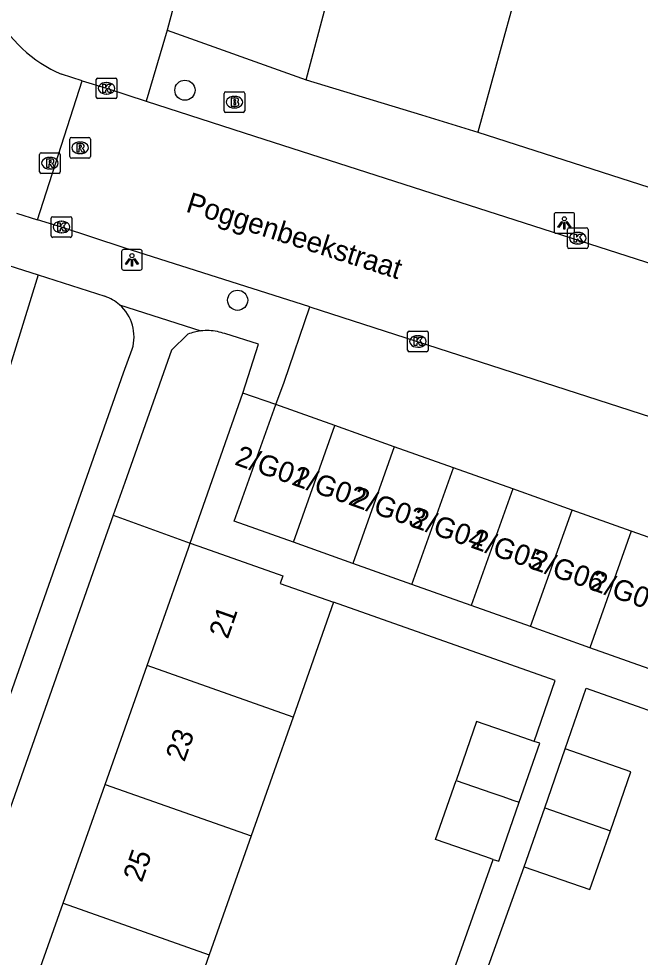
# Model space of a CAD drawing. Extents: x 163268 to 164360, y 381529 to 382285.
# Drawn here: x 163751.14 to 163781.31, y 381980.15 to 382025.7 of the extents above; entities that cross this region are included whole.
import ezdxf

# ---------------------------------------------------------------- set-up
doc = ezdxf.new("R2010")
doc.units = 0
for name, color, linetype in [('IMGEO_Boom', 7, 'Continuous'), ('IMGEO_Brandkraan', 7, 'Continuous'), ('IMGEO_Groenvoorziening', 7, 'Continuous'), ('IMGEO_Kolk', 7, 'Continuous'), ('IMGEO_Lichtpunt', 7, 'Continuous'), ('IMGEO_Openbare_ruimte_label', 7, 'Continuous'), ('IMGEO_Pand', 7, 'Continuous'), ('IMGEO_Pand_nummerreeks', 7, 'Continuous'), ('IMGEO_Rijbaan_lokaal_open', 7, 'Continuous'), ('IMGEO_Rioolput', 7, 'Continuous'), ('IMGEO_Voetpad_open', 7, 'Continuous')]:
    doc.layers.add(name, color=color, linetype=linetype)

msp = doc.modelspace()

# ---------------------------------------------------------------- linework, layer by layer
at = {"layer": 'IMGEO_Boom'}
for centre in [(163759.207, 382022.234), (163761.765, 382012.037)]:
    msp.add_circle(centre, 0.489, dxfattribs=at)
at = {"layer": 'IMGEO_Brandkraan'}
for p, q in [((163761.109, 382021.23), (163761.109, 382022.082)), ((163761.184, 382022.156), (163762.036, 382022.156)), ((163762.11, 382022.082), (163762.11, 382021.23)), ((163761.597, 382021.936), (163761.622, 382021.936)), ((163762.036, 382021.156), (163761.184, 382021.156)), ((163761.62, 382021.376), (163761.595, 382021.376))]:
    msp.add_line(p, q, dxfattribs=at)
for points in [[(163761.109, 382021.23), (163761.109, 382022.082)], [(163761.184, 382022.156), (163762.036, 382022.156)], [(163762.11, 382022.082), (163762.11, 382021.23)], [(163761.457, 382021.856), (163761.457, 382021.456), (163761.67, 382021.456)], [(163761.688, 382021.856), (163761.457, 382021.856)], [(163761.636, 382021.775), (163761.582, 382021.775), (163761.582, 382021.699)], [(163761.582, 382021.699), (163761.635, 382021.699)], [(163761.644, 382021.623), (163761.582, 382021.623), (163761.582, 382021.542)], [(163762.036, 382021.156), (163761.184, 382021.156)], [(163761.582, 382021.542), (163761.644, 382021.542)]]:
    msp.add_lwpolyline(points, dxfattribs=at)
for centre, radius, start, end in [((163761.186, 382022.08), 0.0765, 91.552, 178.448), ((163761.186, 382022.08), 0.0765, 91.552, 178.448), ((163762.034, 382022.08), 0.0765, 1.552, 88.448), ((163762.034, 382022.08), 0.0765, 1.552, 88.448), ((163761.637, 382021.737), 0.0379, 267.8285, 90.9355), ((163761.645, 382021.582), 0.0404, 269.8759, 90.5077), ((163761.692, 382021.711), 0.145, 59.4692, 91.5367), ((163761.717, 382021.758), 0.0922, 285.5137, 58.1501), ((163761.722, 382021.566), 0.105, 301.3115, 78.989), ((163761.186, 382021.232), 0.0765, 181.552, 268.448), ((163761.186, 382021.232), 0.0765, 181.552, 268.448), ((163761.676, 382021.707), 0.251, 268.6676, 293.5347), ((163762.034, 382021.232), 0.0765, 271.552, 358.448), ((163762.034, 382021.232), 0.0765, 271.552, 358.448)]:
    msp.add_arc(centre, radius, start, end, dxfattribs=at)
for centre, major_axis, ratio, start_param, end_param in [((163761.596, 382021.656), (-0.387, 0.002), 0.722429, 4.712389, 7.853982), ((163761.621, 382021.656), (-0.39, 0.002), 0.717154, 1.570796, 4.712389)]:
    msp.add_ellipse(centre, major_axis=major_axis, ratio=ratio, start_param=start_param, end_param=end_param, dxfattribs=at)
at = {"layer": 'IMGEO_Groenvoorziening'}
for points in [[(163752.078, 382013.267), (163749.836, 382006.045)], [(163755.73, 382001.61), (163759.464, 382000.245)]]:
    msp.add_lwpolyline(points, dxfattribs=at)
at = {"layer": 'IMGEO_Kolk'}
for p, q in [((163754.902, 382021.901), (163754.902, 382022.753)), ((163754.977, 382022.827), (163755.829, 382022.827)), ((163755.39, 382022.607), (163755.415, 382022.607)), ((163755.903, 382022.753), (163755.903, 382021.901)), ((163755.829, 382021.827), (163754.977, 382021.827)), ((163755.413, 382022.047), (163755.388, 382022.047)), ((163752.713, 382015.167), (163752.713, 382016.019)), ((163752.788, 382016.093), (163753.64, 382016.093)), ((163753.201, 382015.873), (163753.226, 382015.873)), ((163753.714, 382016.019), (163753.714, 382015.167)), ((163753.224, 382015.313), (163753.199, 382015.313)), ((163777.777, 382014.626), (163777.777, 382015.478)), ((163777.852, 382015.552), (163778.704, 382015.552)), ((163778.265, 382015.332), (163778.29, 382015.332)), ((163778.778, 382015.478), (163778.778, 382014.626)), ((163753.64, 382015.093), (163752.788, 382015.093)), ((163778.288, 382014.772), (163778.263, 382014.772)), ((163778.704, 382014.552), (163777.852, 382014.552)), ((163770.016, 382009.613), (163770.016, 382010.465)), ((163770.091, 382010.539), (163770.943, 382010.539)), ((163770.504, 382010.319), (163770.529, 382010.319)), ((163771.017, 382010.465), (163771.017, 382009.613)), ((163770.527, 382009.759), (163770.502, 382009.759)), ((163770.943, 382009.539), (163770.091, 382009.539))]:
    msp.add_line(p, q, dxfattribs=at)
for points in [[(163754.902, 382021.901), (163754.902, 382022.753)], [(163754.977, 382022.827), (163755.829, 382022.827)], [(163755.223, 382022.527), (163755.346, 382022.527), (163755.346, 382022.376), (163755.476, 382022.527), (163755.64, 382022.527), (163755.494, 382022.376), (163755.647, 382022.127), (163755.495, 382022.127), (163755.41, 382022.291), (163755.346, 382022.224), (163755.346, 382022.127), (163755.223, 382022.127), (163755.223, 382022.527)], [(163755.903, 382022.753), (163755.903, 382021.901)], [(163755.829, 382021.827), (163754.977, 382021.827)], [(163752.713, 382015.167), (163752.713, 382016.019)], [(163752.788, 382016.093), (163753.64, 382016.093)], [(163753.034, 382015.793), (163753.157, 382015.793), (163753.157, 382015.642), (163753.287, 382015.793), (163753.451, 382015.793), (163753.305, 382015.642), (163753.458, 382015.393), (163753.306, 382015.393), (163753.221, 382015.557), (163753.157, 382015.49), (163753.157, 382015.393), (163753.034, 382015.393), (163753.034, 382015.793)], [(163753.714, 382016.019), (163753.714, 382015.167)], [(163777.777, 382014.626), (163777.777, 382015.478)], [(163777.852, 382015.552), (163778.704, 382015.552)], [(163778.098, 382015.252), (163778.221, 382015.252), (163778.221, 382015.101), (163778.351, 382015.252), (163778.515, 382015.252), (163778.369, 382015.101), (163778.522, 382014.852), (163778.37, 382014.852), (163778.285, 382015.016), (163778.221, 382014.949), (163778.221, 382014.852), (163778.098, 382014.852), (163778.098, 382015.252)], [(163778.778, 382015.478), (163778.778, 382014.626)], [(163753.64, 382015.093), (163752.788, 382015.093)], [(163778.704, 382014.552), (163777.852, 382014.552)], [(163770.016, 382009.613), (163770.016, 382010.465)], [(163770.091, 382010.539), (163770.943, 382010.539)], [(163770.337, 382010.239), (163770.46, 382010.239), (163770.46, 382010.088), (163770.59, 382010.239), (163770.754, 382010.239), (163770.608, 382010.088), (163770.761, 382009.839), (163770.609, 382009.839), (163770.524, 382010.003), (163770.46, 382009.936), (163770.46, 382009.839), (163770.337, 382009.839), (163770.337, 382010.239)], [(163771.017, 382010.465), (163771.017, 382009.613)], [(163770.943, 382009.539), (163770.091, 382009.539)]]:
    msp.add_lwpolyline(points, dxfattribs=at)
for centre, start, end in [((163754.979, 382022.751), 91.552, 178.448), ((163754.979, 382022.751), 91.552, 178.448), ((163755.827, 382022.751), 1.552, 88.448), ((163755.827, 382022.751), 1.552, 88.448), ((163754.979, 382021.903), 181.552, 268.448), ((163754.979, 382021.903), 181.552, 268.448), ((163755.827, 382021.903), 271.552, 358.448), ((163755.827, 382021.903), 271.552, 358.448), ((163752.79, 382016.017), 91.552, 178.448), ((163752.79, 382016.017), 91.552, 178.448), ((163753.638, 382016.017), 1.552, 88.448), ((163753.638, 382016.017), 1.552, 88.448), ((163777.854, 382015.476), 91.552, 178.448), ((163777.854, 382015.476), 91.552, 178.448), ((163778.702, 382015.476), 1.552, 88.448), ((163778.702, 382015.476), 1.552, 88.448), ((163752.79, 382015.169), 181.552, 268.448), ((163752.79, 382015.169), 181.552, 268.448), ((163753.638, 382015.169), 271.552, 358.448), ((163753.638, 382015.169), 271.552, 358.448), ((163777.854, 382014.628), 181.552, 268.448), ((163777.854, 382014.628), 181.552, 268.448), ((163778.702, 382014.628), 271.552, 358.448), ((163778.702, 382014.628), 271.552, 358.448), ((163770.093, 382010.463), 91.552, 178.448), ((163770.093, 382010.463), 91.552, 178.448), ((163770.941, 382010.463), 1.552, 88.448), ((163770.941, 382010.463), 1.552, 88.448), ((163770.093, 382009.615), 181.552, 268.448), ((163770.093, 382009.615), 181.552, 268.448), ((163770.941, 382009.615), 271.552, 358.448), ((163770.941, 382009.615), 271.552, 358.448)]:
    msp.add_arc(centre, 0.0765, start, end, dxfattribs=at)
for centre, major_axis, ratio, start_param, end_param in [((163755.389, 382022.327), (-0.387, 0.002), 0.722429, 4.712389, 7.853982), ((163755.414, 382022.327), (-0.39, 0.002), 0.717154, 1.570796, 4.712389), ((163753.2, 382015.593), (-0.387, 0.002), 0.722429, 4.712389, 7.853982), ((163753.225, 382015.593), (-0.39, 0.002), 0.717154, 1.570796, 4.712389), ((163778.264, 382015.052), (-0.387, 0.002), 0.722429, 4.712389, 7.853982), ((163778.289, 382015.052), (-0.39, 0.002), 0.717154, 1.570796, 4.712389), ((163770.503, 382010.039), (-0.387, 0.002), 0.722429, 4.712389, 7.853982), ((163770.528, 382010.039), (-0.39, 0.002), 0.717154, 1.570796, 4.712389)]:
    msp.add_ellipse(centre, major_axis=major_axis, ratio=ratio, start_param=start_param, end_param=end_param, dxfattribs=at)
at = {"layer": 'IMGEO_Lichtpunt'}
for p, q in [((163777.131, 382016.192), (163777.131, 382015.385)), ((163777.131, 382016.192), (163777.131, 382015.385)), ((163778.033, 382016.287), (163777.225, 382016.287)), ((163778.033, 382016.287), (163777.225, 382016.287)), ((163778.127, 382015.385), (163778.127, 382016.192)), ((163778.127, 382015.385), (163778.127, 382016.192)), ((163777.225, 382015.291), (163778.033, 382015.291)), ((163777.225, 382015.291), (163778.033, 382015.291)), ((163756.135, 382014.405), (163756.135, 382013.598)), ((163756.135, 382014.405), (163756.135, 382013.598)), ((163757.037, 382014.5), (163756.229, 382014.5)), ((163757.037, 382014.5), (163756.229, 382014.5)), ((163757.131, 382013.598), (163757.131, 382014.405)), ((163757.131, 382013.598), (163757.131, 382014.405)), ((163756.229, 382013.504), (163757.037, 382013.504)), ((163756.229, 382013.504), (163757.037, 382013.504))]:
    msp.add_line(p, q, dxfattribs=at)
for points in [[(163777.505, 382015.856), (163777.544, 382015.828), (163777.356, 382015.566), (163777.318, 382015.593), (163777.505, 382015.856)], [(163777.607, 382015.808), (163777.654, 382015.808), (163777.654, 382015.486), (163777.607, 382015.486), (163777.607, 382015.808)], [(163777.717, 382015.828), (163777.755, 382015.855), (163777.942, 382015.593), (163777.903, 382015.565), (163777.717, 382015.828)], [(163756.509, 382014.069), (163756.548, 382014.041), (163756.36, 382013.779), (163756.322, 382013.806), (163756.509, 382014.069)], [(163756.611, 382014.021), (163756.658, 382014.021), (163756.658, 382013.699), (163756.611, 382013.699), (163756.611, 382014.021)], [(163756.721, 382014.041), (163756.759, 382014.068), (163756.946, 382013.806), (163756.907, 382013.778), (163756.721, 382014.041)]]:
    msp.add_lwpolyline(points, dxfattribs=at)
for centre in [(163777.63, 382015.99), (163756.634, 382014.203)]:
    msp.add_circle(centre, 0.0994, dxfattribs=at)
for centre, start, end in [((163777.225, 382016.192), 90, 180), ((163777.225, 382016.192), 90, 180), ((163778.033, 382016.192), 0, 90), ((163778.033, 382016.192), 0, 90), ((163777.225, 382015.385), 180, 270), ((163777.225, 382015.385), 180, 270), ((163778.033, 382015.385), 270, 0), ((163778.033, 382015.385), 270, 360), ((163756.229, 382014.405), 90, 180), ((163756.229, 382014.405), 90, 180), ((163757.037, 382014.405), 0, 90), ((163757.037, 382014.405), 0, 90), ((163756.229, 382013.598), 180, 270), ((163756.229, 382013.598), 180, 270), ((163757.037, 382013.598), 270, 0), ((163757.037, 382013.598), 270, 360)]:
    msp.add_arc(centre, 0.0946, start, end, dxfattribs=at)
at = {"layer": 'IMGEO_Pand'}
for points in [[(163765.086, 382022.744), (163766.132, 382026.656), (163763.405, 382027.385), (163764.475, 382031.385), (163764.087, 382031.489), (163764.777, 382034.07)], [(163774.7, 382031.413), (163776.384, 382030.962), (163774.693, 382024.796), (163773.431, 382020.194)], [(163765.086, 382022.744), (163770.69, 382021.032), (163773.431, 382020.194)], [(163764.473, 382000.289), (163761.594, 382001.312), (163763.613, 382006.973)], [(163766.485, 382005.951), (163763.613, 382006.973)], [(163764.473, 382000.289), (163766.485, 382005.951)], [(163769.364, 382004.927), (163766.485, 382005.951)], [(163769.364, 382004.927), (163767.352, 381999.265)], [(163772.243, 382003.903), (163769.364, 382004.927)], [(163770.23, 381998.242), (163772.243, 382003.903)], [(163775.121, 382002.879), (163772.243, 382003.903)], [(163775.121, 382002.879), (163773.109, 381997.219)], [(163778, 382001.855), (163775.121, 382002.879)], [(163775.988, 381996.196), (163778, 382001.855)], [(163780.878, 382000.831), (163778, 382001.855)], [(163780.878, 382000.831), (163778.867, 381995.172)], [(163783.757, 381999.808), (163783.216, 382000), (163780.878, 382000.831)], [(163757.367, 381994.308), (163759.377, 382000), (163759.464, 382000.245)], [(163759.464, 382000.245), (163760.16, 382000), (163763.957, 381998.664), (163763.827, 381998.294), (163766.425, 381997.378)], [(163767.352, 381999.265), (163765.285, 382000), (163764.473, 382000.289)], [(163770.23, 381998.242), (163767.352, 381999.265)], [(163773.109, 381997.219), (163770.23, 381998.242)], [(163766.425, 381997.378), (163764.459, 381991.803)], [(163775.988, 381996.196), (163773.109, 381997.219)], [(163778.867, 381995.172), (163775.988, 381996.196)], [(163781.746, 381994.149), (163778.867, 381995.172)], [(163755.33, 381988.538), (163757.367, 381994.308)], [(163764.459, 381991.803), (163757.367, 381994.308)], [(163764.459, 381991.803), (163762.425, 381986.032)], [(163776.163, 381990.625), (163775.668, 381990.797), (163773.368, 381991.595), (163772.374, 381988.731)], [(163775.442, 381987.666), (163776.436, 381990.53), (163776.163, 381990.625)], [(163776.679, 381987.394), (163777.673, 381990.259)], [(163779.863, 381986.289), (163780.857, 381989.153), (163777.673, 381990.259)], [(163753.292, 381982.766), (163755.33, 381988.538)], [(163755.33, 381988.538), (163762.425, 381986.032)], [(163774.174, 381984.897), (163773.766, 381985.039), (163771.38, 381985.867), (163772.374, 381988.731)], [(163772.374, 381988.731), (163774.099, 381988.132), (163774.598, 381987.959), (163775.169, 381987.761), (163775.442, 381987.666)], [(163774.174, 381984.897), (163774.448, 381984.802), (163774.549, 381985.093), (163775.442, 381987.666)], [(163775.684, 381984.53), (163776.679, 381987.394)], [(163776.679, 381987.394), (163779.863, 381986.289)], [(163775.684, 381984.53), (163778.868, 381983.425), (163779.863, 381986.289)], [(163762.425, 381986.032), (163760.389, 381980.259)], [(163760.389, 381980.259), (163758.298, 381974.327), (163755.913, 381975.168), (163751.197, 381976.831), (163753.292, 381982.766)], [(163753.292, 381982.766), (163760.389, 381980.259)]]:
    msp.add_lwpolyline(points, dxfattribs=at)
at = {"layer": 'IMGEO_Rijbaan_lokaal_open'}
for points in [[(163754.211, 382022.697), (163753.213, 382023.007)], [(163752.053, 382015.936), (163754.211, 382022.697)], [(163754.211, 382022.697), (163755.403, 382022.326), (163757.318, 382021.706)], [(163757.318, 382021.706), (163762.591, 382019.997), (163809.167, 382005.041), (163831.384, 381997.714), (163849.853, 381991.631), (163896.886, 381976.383)], [(163751.03, 382016.269), (163752.053, 382015.936)], [(163765.277, 382011.726), (163756.256, 382014.586), (163753.214, 382015.593), (163752.053, 382015.936)], [(163765.277, 382011.726), (163801.005, 382000.175)]]:
    msp.add_lwpolyline(points, dxfattribs=at)
msp.add_arc((163755.81, 382029.038), 6.566, 206.8045, 246.7042, dxfattribs=at)
at = {"layer": 'IMGEO_Rioolput'}
for p, q in [((163753.618, 382019.012), (163753.618, 382019.864)), ((163753.693, 382019.938), (163754.545, 382019.938)), ((163754.619, 382019.864), (163754.619, 382019.012)), ((163754.106, 382019.718), (163754.131, 382019.718)), ((163752.15, 382018.269), (163752.15, 382019.121)), ((163752.225, 382019.195), (163753.077, 382019.195)), ((163752.638, 382018.975), (163752.663, 382018.975)), ((163753.151, 382019.121), (163753.151, 382018.269)), ((163754.545, 382018.938), (163753.693, 382018.938)), ((163754.129, 382019.158), (163754.104, 382019.158)), ((163752.661, 382018.415), (163752.636, 382018.415)), ((163753.077, 382018.195), (163752.225, 382018.195))]:
    msp.add_line(p, q, dxfattribs=at)
for points in [[(163753.618, 382019.012), (163753.618, 382019.864)], [(163753.693, 382019.938), (163754.545, 382019.938)], [(163754.619, 382019.864), (163754.619, 382019.012)], [(163754.207, 382019.636), (163753.955, 382019.638), (163753.955, 382019.238)], [(163753.955, 382019.238), (163754.079, 382019.238), (163754.079, 382019.4), (163754.09, 382019.4)], [(163754.133, 382019.557), (163754.079, 382019.557), (163754.079, 382019.476)], [(163754.079, 382019.476), (163754.131, 382019.476)], [(163754.137, 382019.371), (163754.208, 382019.238), (163754.348, 382019.238), (163754.283, 382019.364)], [(163752.15, 382018.269), (163752.15, 382019.121)], [(163752.225, 382019.195), (163753.077, 382019.195)], [(163752.739, 382018.893), (163752.487, 382018.895), (163752.487, 382018.495)], [(163753.151, 382019.121), (163753.151, 382018.269)], [(163754.545, 382018.938), (163753.693, 382018.938)], [(163752.487, 382018.495), (163752.611, 382018.495), (163752.611, 382018.657), (163752.622, 382018.657)], [(163752.665, 382018.814), (163752.611, 382018.814), (163752.611, 382018.733)], [(163752.611, 382018.733), (163752.663, 382018.733)], [(163752.669, 382018.628), (163752.74, 382018.495), (163752.88, 382018.495), (163752.815, 382018.621)], [(163753.077, 382018.195), (163752.225, 382018.195)]]:
    msp.add_lwpolyline(points, dxfattribs=at)
for centre, radius, start, end in [((163753.695, 382019.862), 0.0765, 91.552, 178.448), ((163753.695, 382019.862), 0.0765, 91.552, 178.448), ((163754.543, 382019.862), 0.0765, 1.552, 88.448), ((163754.543, 382019.862), 0.0765, 1.552, 88.448), ((163754.089, 382019.347), 0.0533, 26.0293, 88.6989), ((163754.115, 382019.665), 0.19, 274.7715, 282.9687), ((163754.139, 382019.461), 0.0964, 77.0061, 93.1865), ((163754.153, 382019.518), 0.0378, 276.6634, 79.6772), ((163754.206, 382019.526), 0.109, 350.3612, 89.416), ((163754.204, 382019.526), 0.112, 277.5842, 350.9817), ((163754.188, 382019.311), 0.108, 29.5134, 73.7905), ((163752.227, 382019.119), 0.0765, 91.552, 178.448), ((163752.227, 382019.119), 0.0765, 91.552, 178.448), ((163752.738, 382018.783), 0.109, 350.3612, 89.416), ((163753.075, 382019.119), 0.0765, 1.552, 88.448), ((163753.075, 382019.119), 0.0765, 1.552, 88.448), ((163753.695, 382019.014), 0.0765, 181.552, 268.448), ((163753.695, 382019.014), 0.0765, 181.552, 268.448), ((163754.543, 382019.014), 0.0765, 271.552, 358.448), ((163754.543, 382019.014), 0.0765, 271.552, 358.448), ((163752.621, 382018.604), 0.0533, 26.0293, 88.6989), ((163752.647, 382018.922), 0.19, 274.7715, 282.9687), ((163752.671, 382018.718), 0.0964, 77.0061, 93.1865), ((163752.685, 382018.775), 0.0378, 276.6634, 79.6772), ((163752.736, 382018.783), 0.112, 277.5842, 350.9817), ((163752.72, 382018.568), 0.108, 29.5134, 73.7905), ((163752.227, 382018.271), 0.0765, 181.552, 268.448), ((163752.227, 382018.271), 0.0765, 181.552, 268.448), ((163753.075, 382018.271), 0.0765, 271.552, 358.448), ((163753.075, 382018.271), 0.0765, 271.552, 358.448)]:
    msp.add_arc(centre, radius, start, end, dxfattribs=at)
for centre, major_axis, ratio, start_param, end_param in [((163754.105, 382019.438), (-0.387, 0.002), 0.722429, 4.712389, 7.853982), ((163754.13, 382019.438), (-0.39, 0.002), 0.717154, 1.570796, 4.712389), ((163752.637, 382018.695), (-0.387, 0.002), 0.722429, 4.712389, 7.853982), ((163752.662, 382018.695), (-0.39, 0.002), 0.717154, 1.570796, 4.712389)]:
    msp.add_ellipse(centre, major_axis=major_axis, ratio=ratio, start_param=start_param, end_param=end_param, dxfattribs=at)
at = {"layer": 'IMGEO_Voetpad_open'}
for points in [[(163773.482, 382081.716), (163758.349, 382025.147)], [(163758.349, 382025.147), (163757.318, 382021.706)], [(163758.349, 382025.147), (163765.086, 382022.744)], [(163773.431, 382020.194), (163783.143, 382017.074)], [(163749.523, 382014.079), (163752.078, 382013.267)], [(163752.078, 382013.267), (163755.318, 382012.232)], [(163756.036, 382011.818), (163759.982, 382010.548)], [(163763.613, 382006.973), (163764.019, 382008.065), (163765.277, 382011.726)], [(163759.354, 382010.395), (163758.552, 382009.608), (163756.286, 382003.185), (163755.73, 382001.61)], [(163762.021, 382007.524), (163762.78, 382009.901), (163761.143, 382010.417)], [(163741.871, 381979.435), (163745.511, 381978.139), (163748.016, 381985.237), (163756.217, 382008.513), (163756.65, 382009.665)], [(163759.464, 382000.245), (163762.021, 382007.524)], [(163763.613, 382006.973), (163762.021, 382007.524)], [(163755.73, 382001.61), (163755.162, 382000), (163747.239, 381977.53)], [(163776.163, 381990.625), (163777.19, 381993.583), (163766.425, 381997.378)], [(163777.673, 381990.259), (163778.694, 381993.201), (163790.056, 381989.188)], [(163772.106, 381979.049), (163774.174, 381984.897)], [(163773.577, 381978.691), (163775.684, 381984.53)]]:
    msp.add_lwpolyline(points, dxfattribs=at)
for centre, radius, start, end in [((163754.658, 382010.258), 2.081, 48.5462, 71.5181), ((163754.658, 382010.261), 2.079, 343.3406, 48.4939), ((163760.28, 382007.961), 2.604, 96.5642, 110.8203), ((163760.279, 382007.991), 2.574, 78.7805, 96.6268), ((163760.264, 382007.908), 2.658, 70.6865, 78.8033)]:
    msp.add_arc(centre, radius, start, end, dxfattribs=at)

# ---------------------------------------------------------------- texts
at = {"layer": 'IMGEO_Openbare_ruimte_label'}
msp.add_text('Poggenbeekstraat', height=1, rotation=342.3077, dxfattribs=at).set_placement((163759.203, 382016.351))
at = {"layer": 'IMGEO_Pand_nummerreeks'}
for s, rotation, p in [('2/G01', 340.641, (163761.574, 382004.073)), ('2/G02', 340.641, (163764.355, 382003.096)), ('2/G03', 340.641, (163767.251, 382002.078)), ('2/G04', 340.641, (163770.142, 382001.063)), ('2/G05', 340.641, (163773.032, 382000.047)), ('2/G06', 340.641, (163775.923, 381999.031)), ('2/G07', 340.641, (163778.814, 381998.016)), ('21', 70.554, (163761.286, 381995.554)), ('23', 70.554, (163759.181, 381989.593)), ('25', 70.554, (163757.115, 381983.74))]:
    msp.add_text(s, height=1, rotation=rotation, dxfattribs=at).set_placement(p)

doc.saveas('drawing.dxf')
